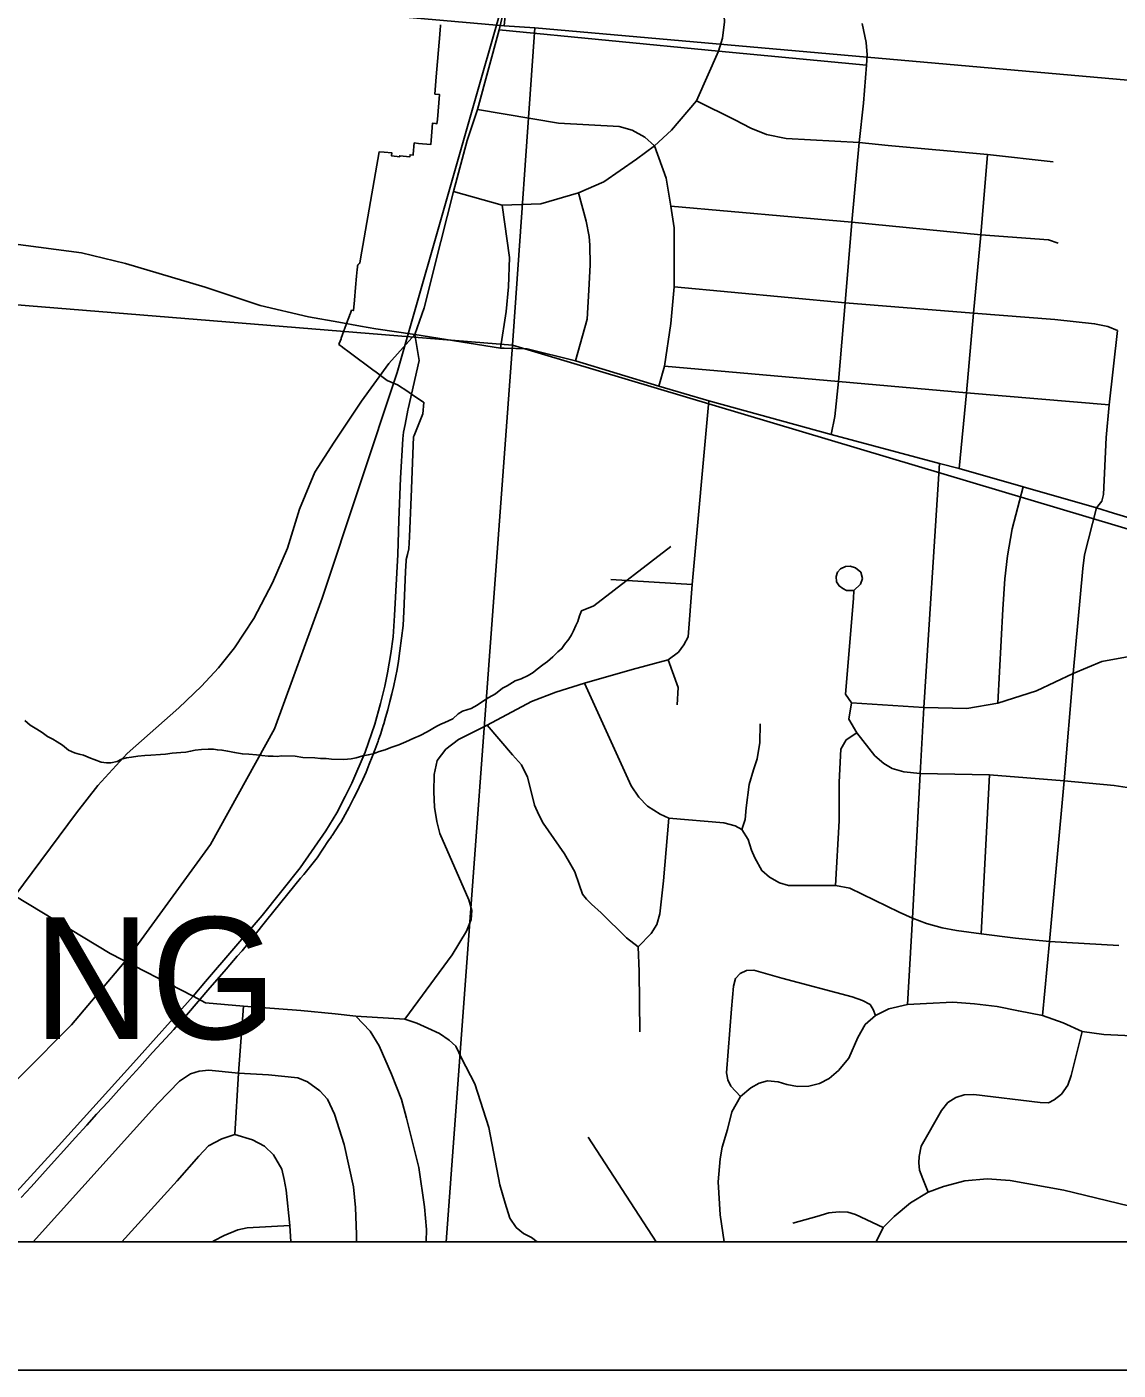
# Model space of a CAD drawing. Extents: x 0 to 34, y 0 to 22.
# Drawn here: x 5.442 to 6.291, y 14 to 15.046 of the extents above; entities that cross this region are included whole.
import ezdxf

# ---------------------------------------------------------------- set-up
doc = ezdxf.new("R2010")
doc.units = 0
for name, color, linetype in [('Default', 7, 'Continuous'), ('GM_X_City_Street', 7, 'Continuous'), ('GM_X_Corporation_Text', 7, 'Continuous'), ('GM_X_County_Road', 7, 'Continuous'), ('GM_X_Minor_River', 7, 'Continuous'), ('GM_X_Rail_Line', 7, 'Continuous'), ('GM_X_Section', 7, 'Continuous'), ('GM_X_Township_Road', 7, 'Continuous'), ('SC_Shading3', 7, 'Continuous'), ('SH_Data', 7, 'Continuous')]:
    doc.layers.add(name, color=color, linetype=linetype)

msp = doc.modelspace()

# ---------------------------------------------------------------- linework, layer by layer
at = {"layer": 'Default'}
for points in [[(4.7349, 14.1), (5.7681, 14.1), (5.8197, 14.7981), (4.7957, 14.8813)], [(5.7681, 14.1), (6.7232, 14.1), (6.7604, 14.5169), (5.8197, 14.7981)]]:
    msp.add_lwpolyline(points, close=True, dxfattribs=at)
at = {"layer": 'GM_X_City_Street'}
for p, q in [((5.6846, 14.8159), (5.7014, 14.8129)), ((5.8964, 14.6156), (5.9595, 14.6118)), ((6.1847, 14.3396), (6.1912, 14.4634)), ((5.9315, 14.1), (5.8785, 14.1814))]:
    msp.add_line(p, q, dxfattribs=at)
for points in [[(5.7738, 14.9177), (5.8117, 14.9071), (5.8419, 14.908), (5.8711, 14.9166), (5.8907, 14.9252), (5.9163, 14.9428), (5.9303, 14.9533), (5.9434, 14.9655), (5.9631, 14.9883), (5.9801, 15.027), (5.9833, 15.0371), (5.9847, 15.0499), (5.9841, 15.0631), (5.9816, 15.073), (5.9768, 15.0863), (5.9694, 15.1087), (5.9664, 15.1222), (5.9645, 15.1455), (5.9687, 15.1756), (5.9764, 15.2072), (5.9872, 15.2828)], [(5.8094, 15.0435), (5.9801, 15.027), (6.0954, 15.0161)], [(6.0679, 14.7285), (6.0708, 14.7425), (6.0735, 14.7698), (6.0787, 14.8311), (6.084, 14.8938), (6.0897, 14.9558), (6.0929, 14.9864), (6.0954, 15.0161), (6.0958, 15.0242), (6.0952, 15.0337), (6.0919, 15.0484)], [(5.9631, 14.9883), (5.9929, 14.9736), (6.0053, 14.9669), (6.0174, 14.9621), (6.0329, 14.9591), (6.0897, 14.9558), (6.1123, 14.9536), (6.1896, 14.9464), (6.2407, 14.9409)], [(5.9336, 14.7661), (5.938, 14.7816), (5.943, 14.815), (5.9457, 14.8435), (5.9455, 14.8893), (5.943, 14.9064), (5.9393, 14.9281), (5.9303, 14.9533), (5.9228, 14.96), (5.913, 14.9655), (5.9028, 14.9683), (5.8555, 14.971), (5.7924, 14.9815)], [(6.1674, 14.7021), (6.1733, 14.761), (6.1788, 14.8231), (6.1843, 14.884), (6.1896, 14.9464)], [(5.8688, 14.7858), (5.8778, 14.8182), (5.8792, 14.8409), (5.8802, 14.8607), (5.8798, 14.8758), (5.8793, 14.8827), (5.8772, 14.8946), (5.8711, 14.9166)], [(5.8103, 14.7958), (5.8147, 14.8243), (5.8165, 14.8435), (5.8175, 14.8664), (5.8117, 14.9071)], [(5.943, 14.9064), (6.084, 14.8938), (6.1843, 14.884), (6.2371, 14.88), (6.2446, 14.8775)], [(4.889, 14.9013), (5.2146, 14.8789), (5.2803, 14.8794), (5.3302, 14.8805), (5.3744, 14.8805), (5.4089, 14.8788), (5.4308, 14.8769), (5.4841, 14.8699), (5.5184, 14.8616), (5.5803, 14.8433), (5.6231, 14.829), (5.6609, 14.8201), (5.6846, 14.8159)], [(5.2146, 14.8789), (5.2126, 14.8172), (5.2077, 14.7541), (5.1981, 14.658), (5.1943, 14.628), (5.1877, 14.5576), (5.1889, 14.5431), (5.1938, 14.5246), (5.1999, 14.5119), (5.2062, 14.5004), (5.2164, 14.4886), (5.226, 14.4817), (5.2454, 14.4704), (5.345, 14.4199), (5.4323, 14.3694), (5.5063, 14.3244), (5.5711, 14.2911)], [(5.9457, 14.8435), (6.0787, 14.8311), (6.1788, 14.8231), (6.242, 14.8181), (6.2729, 14.8147), (6.2832, 14.8127), (6.2908, 14.8096)], [(5.7014, 14.8129), (5.7133, 14.8108), (5.7437, 14.8064)], [(5.7437, 14.8064), (5.7235, 14.7837), (5.7022, 14.7545), (5.6809, 14.7225), (5.6658, 14.6992), (5.6539, 14.6703), (5.6445, 14.6401), (5.6328, 14.6129), (5.6182, 14.5852), (5.6033, 14.5624), (5.5909, 14.5467), (5.5775, 14.5326), (5.5598, 14.5157), (5.5197, 14.48), (5.4967, 14.4551), (5.4802, 14.434), (5.4323, 14.3694), (5.3764, 14.3005), (5.3376, 14.2566), (5.2844, 14.2013), (5.2837, 14.2006)], [(5.7437, 14.8064), (5.8103, 14.7958), (5.8132, 14.7957)], [(6.2745, 14.6713), (6.2787, 14.6767), (6.2799, 14.6818), (6.2819, 14.7262), (6.2843, 14.7517), (6.2908, 14.8096)], [(5.8132, 14.7957), (5.831, 14.7951), (5.8688, 14.7858), (5.9336, 14.7661), (5.9725, 14.7546), (6.0679, 14.7285), (6.1522, 14.706), (6.1674, 14.7021), (6.2173, 14.6877), (6.2745, 14.6713), (6.2878, 14.6673)], [(5.938, 14.7816), (6.0735, 14.7698), (6.1733, 14.761), (6.2843, 14.7517)], [(5.736, 14.2732), (5.7726, 14.3233), (5.7839, 14.3418), (5.7874, 14.351), (5.7881, 14.3579), (5.7857, 14.3663), (5.763, 14.4178), (5.7608, 14.4271), (5.759, 14.4383), (5.7585, 14.4503), (5.7588, 14.4638), (5.7611, 14.4748), (5.7679, 14.4836), (5.7777, 14.4909), (5.8001, 14.5022), (5.8344, 14.5206), (5.8534, 14.5278), (5.8757, 14.5349), (5.913, 14.5455), (5.9409, 14.5531), (5.9489, 14.559), (5.9532, 14.5648), (5.9564, 14.571), (5.9595, 14.6118), (5.9725, 14.7546)], [(6.1272, 14.2848), (6.1311, 14.352), (6.1371, 14.4645), (6.1399, 14.5159), (6.1522, 14.706)], [(6.1977, 14.5194), (6.2014, 14.5925), (6.2031, 14.6162), (6.2051, 14.634), (6.2087, 14.655), (6.2173, 14.6877)], [(6.2324, 14.2761), (6.2379, 14.3337), (6.2492, 14.4588), (6.2564, 14.5424), (6.2637, 14.6243), (6.2652, 14.6349), (6.2745, 14.6713)], [(6.2878, 14.6673), (6.3489, 14.6487), (6.4516, 14.6189), (6.5267, 14.5992), (6.6213, 14.5744), (6.6849, 14.5565), (6.7116, 14.5476), (6.7382, 14.5357), (6.7737, 14.5145), (6.8255, 14.4825), (6.8387, 14.476), (6.8561, 14.4708), (6.8764, 14.4688), (6.8922, 14.4689), (6.9027, 14.4708), (6.9464, 14.4822), (7.0132, 14.4998), (7.0513, 14.5043), (7.1054, 14.5033), (7.1104, 14.5031), (7.1598, 14.5007), (7.2478, 14.4934), (7.298, 14.4899), (7.367, 14.4835)], [(6.0713, 14.3774), (6.0741, 14.4277), (6.0741, 14.4578), (6.0753, 14.4834), (6.0796, 14.4907), (6.0877, 14.4963), (6.0817, 14.5069), (6.0836, 14.5195), (6.079, 14.5264), (6.0853, 14.6009), (6.0855, 14.607), (6.0908, 14.6119), (6.0922, 14.6163), (6.091, 14.6212), (6.0869, 14.6246), (6.0827, 14.6261), (6.0789, 14.6257), (6.0751, 14.6239), (6.0728, 14.6212), (6.0717, 14.618), (6.0721, 14.6139), (6.074, 14.6106), (6.077, 14.6086), (6.0798, 14.607), (6.0855, 14.607)], [(6.0836, 14.5195), (6.1399, 14.5159), (6.1734, 14.5152), (6.1977, 14.5194), (6.2278, 14.529), (6.2564, 14.5424), (6.2787, 14.5517), (6.3027, 14.5562), (6.3289, 14.5592), (6.3643, 14.5582), (6.4035, 14.5516), (6.4292, 14.5442)], [(5.948, 14.5181), (5.9488, 14.5316), (5.9409, 14.5531)], [(5.8757, 14.5349), (5.9083, 14.4634), (5.9121, 14.455), (5.918, 14.446), (5.9248, 14.4391), (5.9346, 14.4329), (5.9414, 14.4298), (5.9842, 14.4262), (5.993, 14.4239), (5.9982, 14.421), (6.0032, 14.4132), (6.0057, 14.4049), (6.0084, 14.3989), (6.0138, 14.389), (6.0197, 14.3839), (6.0275, 14.3794), (6.0345, 14.3774), (6.0713, 14.3774), (6.0825, 14.3754), (6.1209, 14.3565), (6.1311, 14.352), (6.1421, 14.3478), (6.1542, 14.3445), (6.1655, 14.3422), (6.1847, 14.3396), (6.2115, 14.3363), (6.2379, 14.3337), (6.2918, 14.3307)], [(5.9189, 14.2635), (5.9184, 14.3104), (5.9176, 14.3297), (5.9086, 14.3366), (5.8888, 14.356), (5.8811, 14.3629), (5.8774, 14.3667), (5.8743, 14.3705), (5.8715, 14.378), (5.8683, 14.3879), (5.8651, 14.3934), (5.8603, 14.4019), (5.8436, 14.4258), (5.8403, 14.4324), (5.8368, 14.4398), (5.834, 14.4515), (5.8315, 14.4618), (5.8266, 14.4714), (5.8198, 14.479), (5.8001, 14.5022)], [(5.9982, 14.421), (6.0008, 14.4288), (6.0017, 14.4377), (6.0041, 14.4559), (6.0074, 14.4674), (6.0102, 14.4761), (6.0123, 14.4886), (6.0126, 14.5031)], [(6.0877, 14.4963), (6.1019, 14.4782), (6.1088, 14.4724), (6.1154, 14.4684), (6.1243, 14.4658), (6.1371, 14.4645), (6.1912, 14.4634), (6.2492, 14.4588), (6.2883, 14.4553), (6.3219, 14.45)], [(5.9176, 14.3297), (5.9278, 14.3401), (5.9322, 14.3471), (5.9345, 14.3552), (5.9373, 14.3809), (5.9414, 14.4298)], [(5.9973, 14.213), (5.9898, 14.2212), (5.9874, 14.226), (5.9863, 14.2314), (5.9902, 14.2813), (5.9917, 14.2989), (5.9933, 14.3049), (5.9969, 14.3089), (6.0019, 14.3111), (6.0077, 14.3115), (6.0293, 14.3052), (6.0841, 14.2907), (6.0923, 14.2878), (6.0983, 14.2846), (6.1006, 14.2808), (6.1023, 14.2761)], [(5.5711, 14.2911), (5.5806, 14.286), (5.6103, 14.2835), (5.6548, 14.2799), (5.6815, 14.2775), (5.6978, 14.2757), (5.736, 14.2732), (5.7397, 14.272)], [(5.6035, 14.1836), (5.6064, 14.2312), (5.6103, 14.2835)], [(5.9845, 14.1), (5.9813, 14.121), (5.9798, 14.1465), (5.9815, 14.1644), (5.983, 14.1735), (5.987, 14.1873), (5.9906, 14.2012), (5.9973, 14.213), (6.0052, 14.2198), (6.0119, 14.2235), (6.0182, 14.2252), (6.0265, 14.2244), (6.0333, 14.2223), (6.0416, 14.2209), (6.0504, 14.2211), (6.0587, 14.2231), (6.0662, 14.2271), (6.0736, 14.2334), (6.0816, 14.2428), (6.0885, 14.259), (6.0943, 14.2691), (6.1023, 14.2761), (6.1127, 14.2813), (6.1272, 14.2848), (6.142, 14.2856), (6.1625, 14.2864), (6.1795, 14.2851), (6.1972, 14.2831), (6.2137, 14.2797), (6.2324, 14.2761), (6.2486, 14.2703), (6.2632, 14.2637), (6.2801, 14.2614), (6.3019, 14.2603)], [(5.7524, 14.1), (5.7524, 14.1001), (5.7528, 14.1095), (5.7513, 14.1272), (5.7468, 14.1578), (5.7371, 14.1962), (5.7334, 14.2107), (5.7256, 14.2305), (5.7159, 14.2524), (5.7088, 14.2638), (5.6978, 14.2757)], [(5.7397, 14.272), (5.7452, 14.2702), (5.7537, 14.2662), (5.7629, 14.262), (5.7704, 14.2568), (5.7756, 14.2522), (5.7799, 14.243), (5.7903, 14.2228), (5.8013, 14.1889), (5.8099, 14.1442), (5.814, 14.13), (5.8176, 14.1183), (5.8226, 14.1111), (5.8282, 14.1063), (5.8346, 14.1033), (5.8389, 14.1)], [(6.1434, 14.1385), (6.1392, 14.1489), (6.1366, 14.1556), (6.136, 14.1614), (6.1363, 14.1663), (6.1379, 14.1743), (6.1538, 14.2022), (6.1587, 14.2084), (6.1648, 14.2124), (6.1714, 14.2144), (6.179, 14.2147), (6.2307, 14.2083), (6.2371, 14.2082), (6.2414, 14.2105), (6.2473, 14.2149), (6.2522, 14.222), (6.2547, 14.2294), (6.2632, 14.2637)], [(5.4465, 14.1), (5.5436, 14.2076), (5.5605, 14.2251), (5.5689, 14.2306), (5.5757, 14.2328), (5.5833, 14.2335), (5.6064, 14.2312)], [(5.6983, 14.1), (5.6983, 14.1055), (5.6974, 14.1266), (5.6958, 14.1427), (5.6886, 14.1757), (5.6812, 14.1994), (5.6756, 14.2109), (5.6698, 14.2174), (5.66, 14.2244), (5.6525, 14.2275), (5.6296, 14.2298), (5.6064, 14.2312)], [(5.5155, 14.1), (5.5587, 14.1473), (5.5754, 14.1667), (5.5831, 14.1747), (5.5933, 14.18), (5.6035, 14.1836)], [(5.647, 14.1), (5.6463, 14.1127), (5.6435, 14.14), (5.6419, 14.1485), (5.64, 14.1565), (5.6337, 14.1677), (5.6265, 14.1744), (5.6173, 14.1792), (5.6035, 14.1836)], [(6.103, 14.1), (6.1084, 14.111), (6.1168, 14.1197), (6.1296, 14.1303), (6.1434, 14.1385), (6.1554, 14.1431), (6.1718, 14.1473), (6.1892, 14.1489), (6.2072, 14.1476), (6.2489, 14.1401), (6.2994, 14.128), (6.3055, 14.1237), (6.3253, 14.1179), (6.3655, 14.111), (6.4142, 14.1056), (6.4364, 14.1026), (6.4534, 14.1)], [(6.0381, 14.1144), (6.0567, 14.1197), (6.066, 14.1226), (6.0741, 14.1233), (6.0808, 14.1231), (6.0867, 14.1213), (6.1084, 14.111)], [(5.5862, 14.1), (5.5872, 14.1008), (5.5951, 14.1049), (5.6058, 14.1093), (5.613, 14.1107), (5.6463, 14.1127)]]:
    msp.add_lwpolyline(points, dxfattribs=at)
at = {"layer": 'GM_X_County_Road'}
for points in [[(5.7437, 14.8064), (5.751, 14.8272), (5.764, 14.8789), (5.7738, 14.9177), (5.7845, 14.9575), (5.7924, 14.9815), (5.8094, 15.0435), (5.8214, 15.0949)], [(5.7385, 14.7485), (5.747, 14.786), (5.7437, 14.8064)], [(5.3977, 14.1), (5.4663, 14.1746), (5.5246, 14.2392), (5.5711, 14.2911), (5.5806, 14.3026), (5.6249, 14.3539), (5.6545, 14.391), (5.6743, 14.4198), (5.6828, 14.434), (5.6894, 14.4466), (5.6947, 14.4569), (5.7051, 14.4812), (5.7125, 14.503), (5.717, 14.5191), (5.7203, 14.5326), (5.7223, 14.5429), (5.7249, 14.558), (5.7268, 14.5709), (5.7278, 14.5875), (5.7304, 14.6352), (5.7312, 14.6617), (5.7324, 14.6946), (5.7342, 14.7251), (5.7349, 14.7304), (5.7362, 14.7364), (5.7383, 14.7475), (5.7385, 14.7485)]]:
    msp.add_lwpolyline(points, dxfattribs=at)
at = {"layer": 'GM_X_Minor_River'}
for points in [[(5.8064, 14.5266), (5.8118, 14.531), (5.8156, 14.5328), (5.8218, 14.5368), (5.8264, 14.5382), (5.8318, 14.5408), (5.8357, 14.5433), (5.8388, 14.5459), (5.8434, 14.5492), (5.8469, 14.5518), (5.8512, 14.5555), (5.8551, 14.5592), (5.8582, 14.5618), (5.8602, 14.5651), (5.8637, 14.5692), (5.8657, 14.5726), (5.8673, 14.5756), (5.8689, 14.5798), (5.8705, 14.5828), (5.8718, 14.5873), (5.8734, 14.5911), (5.883, 14.595), (5.9431, 14.6414)], [(5.44, 14.5057), (5.4441, 14.5021), (5.4493, 14.499), (5.4535, 14.4966), (5.4576, 14.4934), (5.4617, 14.4914), (5.4651, 14.4891), (5.4692, 14.4867), (5.474, 14.4828), (5.4786, 14.4807), (5.4823, 14.4795), (5.4857, 14.4787), (5.491, 14.4766), (5.494, 14.4754), (5.4993, 14.4734), (5.5035, 14.4729), (5.5069, 14.4728), (5.5118, 14.4738), (5.5153, 14.4756), (5.5191, 14.4767), (5.523, 14.4773), (5.5279, 14.478), (5.5333, 14.4786), (5.5382, 14.4789), (5.5455, 14.4794), (5.5496, 14.4797), (5.5546, 14.4804), (5.5615, 14.4809), (5.5653, 14.4812), (5.5691, 14.4819), (5.5725, 14.4826), (5.5775, 14.4832), (5.5828, 14.4835), (5.587, 14.4834), (5.59, 14.4829), (5.5935, 14.4828), (5.598, 14.4819), (5.6033, 14.481), (5.6094, 14.4798), (5.6143, 14.4796), (5.6204, 14.4791), (5.6245, 14.4786), (5.6295, 14.4781), (5.6333, 14.478), (5.6367, 14.4779), (5.6397, 14.4782), (5.6504, 14.478), (5.6564, 14.4771), (5.6659, 14.4768), (5.6701, 14.4763), (5.6747, 14.4762), (5.6788, 14.4757), (5.6883, 14.4755), (5.6941, 14.4761), (5.6979, 14.4768), (5.7032, 14.4782), (5.7075, 14.4792), (5.712, 14.4802), (5.7159, 14.4817), (5.7205, 14.4831), (5.7251, 14.4848), (5.7312, 14.487), (5.7366, 14.4891), (5.7428, 14.492), (5.7478, 14.4942), (5.7532, 14.4971), (5.7609, 14.5014), (5.7639, 14.5029), (5.767, 14.5043), (5.7732, 14.5072), (5.7775, 14.5109), (5.7809, 14.5131), (5.7874, 14.5152), (5.7921, 14.5178), (5.7971, 14.5211), (5.8013, 14.5236), (5.8064, 14.5266)]]:
    msp.add_lwpolyline(points, dxfattribs=at)
at = {"layer": 'GM_X_Rail_Line'}
msp.add_lwpolyline([(5.307, 14.1), (5.3631, 14.1553), (5.4764, 14.2689), (5.5203, 14.3207), (5.5845, 14.4093), (5.6343, 14.4994), (5.6716, 14.6011), (5.73, 14.7768), (5.8229, 15.1019), (5.9915, 15.7798), (6.009, 15.8879), (6.0182, 15.9378), (6.0296, 15.9699), (6.0498, 16.001), (6.1077, 16.0613), (6.165, 16.1203), (6.2534, 16.207)], dxfattribs=at)
at = {"layer": 'GM_X_Section'}
for points in [[(5.9113, 16.0496), (6.9063, 15.9571), (6.8145, 14.9579), (6.796, 14.9605), (5.8372, 15.0451), (5.8133, 15.0467)], [(4.8205, 15.1342), (5.8133, 15.0467), (5.8372, 15.0451), (5.8197, 14.7981), (4.7957, 14.8813)], [(5.8372, 15.0451), (6.796, 14.9605), (6.7607, 14.5328), (6.7604, 14.5169), (5.8197, 14.7981)]]:
    msp.add_lwpolyline(points, close=True, dxfattribs=at)
at = {"layer": 'GM_X_Township_Road'}
msp.add_lwpolyline([(3.9251, 14.1), (8.9, 14.1), (8.9, 20.9)], dxfattribs=at)
at = {"layer": 'SC_Shading3'}
msp.add_lwpolyline([(5.4371, 14.1344), (5.4448, 14.1428), (5.4537, 14.1527), (5.4627, 14.1626), (5.4703, 14.171), (5.4793, 14.1809), (5.4882, 14.1907), (5.4959, 14.1992), (5.5048, 14.209), (5.5133, 14.2183), (5.5209, 14.2268), (5.5294, 14.2361), (5.5395, 14.2473), (5.5498, 14.2586), (5.5559, 14.2653), (5.559, 14.2688), (5.5649, 14.2752), (5.5652, 14.2756), (5.5654, 14.2758), (5.5656, 14.2761), (5.5658, 14.2763), (5.5841, 14.2977), (5.5898, 14.3042), (5.5968, 14.3123), (5.6054, 14.3223), (5.6091, 14.3266), (5.6135, 14.3318), (5.6253, 14.3467), (5.6284, 14.3507), (5.6547, 14.383), (5.6571, 14.386), (5.6623, 14.3924), (5.6676, 14.399), (5.6765, 14.4123), (5.6784, 14.4151), (5.6788, 14.4157), (5.6792, 14.4163), (5.685, 14.4251), (5.6862, 14.427), (5.6894, 14.4326), (5.6925, 14.4383), (5.6962, 14.4455), (5.6984, 14.4499), (5.7004, 14.454), (5.7031, 14.4599), (5.7057, 14.4657), (5.7082, 14.4717), (5.7105, 14.4776), (5.7128, 14.4836), (5.715, 14.4897), (5.7154, 14.4907), (5.7171, 14.4958), (5.7182, 14.4993), (5.719, 14.5019), (5.7194, 14.5031), (5.7209, 14.5081), (5.7227, 14.5142), (5.7243, 14.5205), (5.7258, 14.5267), (5.7273, 14.533), (5.7286, 14.5393), (5.7298, 14.5456), (5.7309, 14.5519), (5.7321, 14.5601), (5.7347, 14.5799), (5.7354, 14.5962), (5.7354, 14.5967), (5.7365, 14.6218), (5.7368, 14.6304), (5.7369, 14.6313), (5.7379, 14.6351), (5.7391, 14.6395), (5.7395, 14.6487), (5.7395, 14.649), (5.7408, 14.6798), (5.7427, 14.7266), (5.7431, 14.7277), (5.75, 14.7447), (5.7507, 14.7533), (5.7507, 14.7536), (5.7503, 14.7538), (5.7422, 14.7592), (5.7381, 14.7619), (5.7302, 14.7672), (5.7222, 14.7705), (5.7125, 14.7778), (5.712, 14.7781), (5.6926, 14.7926), (5.6925, 14.7926), (5.6877, 14.7962), (5.6874, 14.7964), (5.6846, 14.7986), (5.6848, 14.7993), (5.6862, 14.803), (5.6864, 14.8036), (5.6913, 14.8169), (5.6928, 14.821), (5.6929, 14.8213), (5.6933, 14.8223), (5.6944, 14.8253), (5.6959, 14.825), (5.6966, 14.8331), (5.6975, 14.843), (5.6982, 14.8517), (5.6987, 14.8569), (5.6989, 14.8589), (5.6989, 14.8591), (5.6989, 14.8593), (5.6989, 14.8595), (5.699, 14.8597), (5.6991, 14.8599), (5.6991, 14.86), (5.6992, 14.8602), (5.6993, 14.8605), (5.6995, 14.8606), (5.6996, 14.8608), (5.6997, 14.861), (5.6998, 14.8611), (5.7, 14.8613), (5.7001, 14.8614), (5.7003, 14.8615), (5.7004, 14.8616), (5.7006, 14.8618), (5.7008, 14.8619), (5.7014, 14.8652), (5.716, 14.9487), (5.7198, 14.9483), (5.7258, 14.9477), (5.7256, 14.9454), (5.7319, 14.9448), (5.7319, 14.9455), (5.7397, 14.9447), (5.7399, 14.9463), (5.7424, 14.9461), (5.7424, 14.9467), (5.7432, 14.9555), (5.7465, 14.9552), (5.756, 14.9542), (5.7563, 14.9574), (5.7574, 14.9708), (5.7598, 14.9706), (5.7609, 14.9705), (5.7612, 14.9738), (5.7628, 14.9933), (5.7593, 14.9936), (5.7604, 15.007), (5.7631, 15.04), (5.7632, 15.0411), (5.7633, 15.0427), (5.7637, 15.0475)], dxfattribs=at)
at = {"layer": 'SH_Data'}
for p, q in [((2.1, 14.1), (8.9, 14.1)), ((2, 14), (9, 14))]:
    msp.add_line(p, q, dxfattribs=at)

# ---------------------------------------------------------------- texts
at = {"layer": 'GM_X_Corporation_Text'}
msp.add_text('KETTERING', height=0.0947, rotation=0, dxfattribs=at).set_placement((4.9117, 14.2579))

doc.saveas('drawing.dxf')
